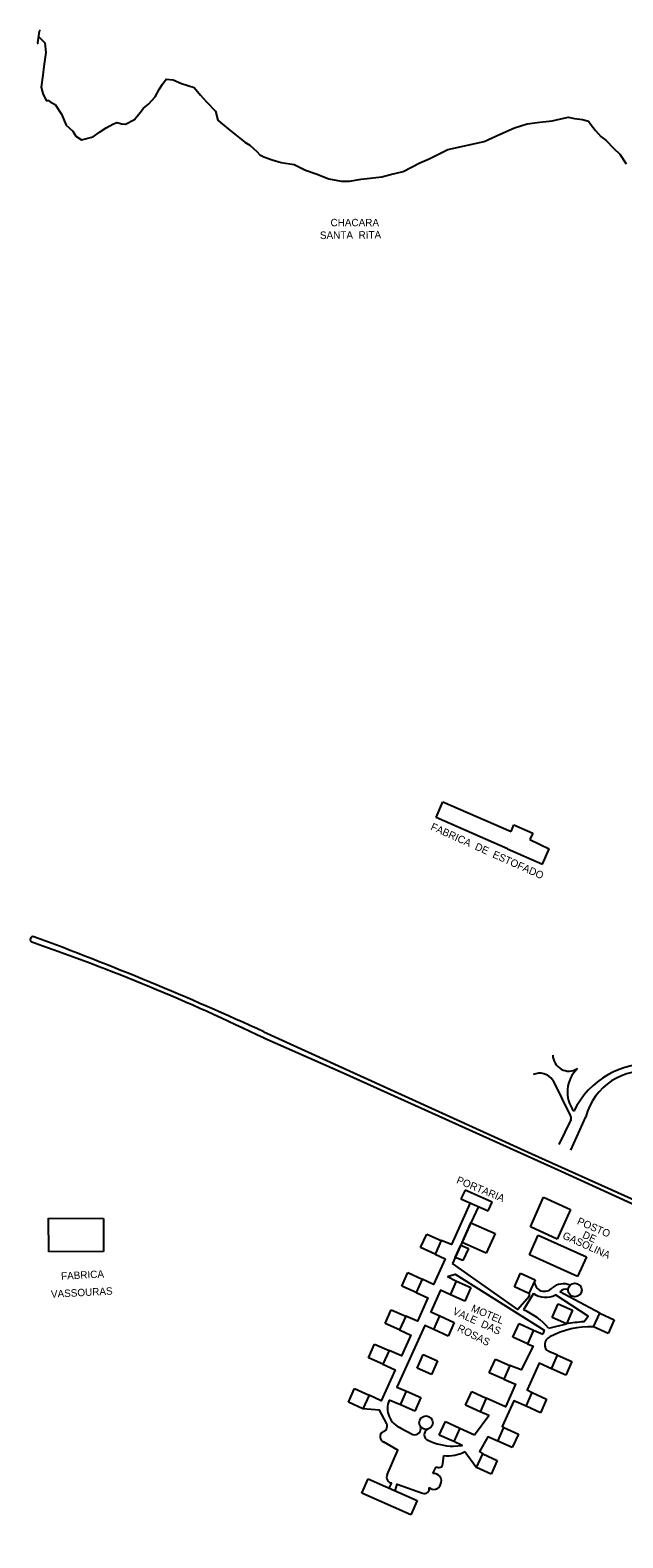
# Model space of a CAD drawing. Extents: x 325899 to 363134, y 7578590 to 7592502.
# Drawn here: x 344755 to 345075, y 7588130 to 7588943 of the extents above; entities that cross this region are included whole.
import ezdxf

# ---------------------------------------------------------------- set-up
doc = ezdxf.new("R2010")
doc.units = 0
for name, color, linetype in [('EDIFEXISTENT', 7, 'Continuous'), ('EDIFIDENTIF', 7, 'Continuous'), ('EDIFOBRAEXIS', 7, 'Continuous')]:
    doc.layers.add(name, color=color, linetype=linetype)

msp = doc.modelspace()

# ---------------------------------------------------------------- linework, layer by layer
at = {"layer": 'EDIFEXISTENT'}
for p, q in [((344760.13, 7588942.73), (344759.33, 7588936.48)), ((344760.74, 7588943.29), (344760.13, 7588942.73)), ((344759.33, 7588936.48), (344759.71, 7588935.87)), ((344974.25, 7588518.76), (344977.88, 7588527.11)), ((344977.88, 7588527.11), (345014.57, 7588511.18)), ((345012.71, 7588501.91), (344974.25, 7588518.76)), ((345014.57, 7588511.18), (345016.17, 7588514.84)), ((345016.17, 7588514.84), (345026.36, 7588510.27)), ((345026.36, 7588510.27), (345024.71, 7588506.83)), ((345012.71, 7588501.91), (345031.59, 7588493.67)), ((345024.71, 7588506.83), (345035.23, 7588501.91)), ((345031.59, 7588493.67), (345035.09, 7588501.91)), ((344989.92, 7588317.83), (344987.47, 7588313.21)), ((345004.36, 7588311.37), (344989.92, 7588317.83)), ((344987.47, 7588313.21), (345002.23, 7588306.6)), ((345002.23, 7588306.6), (345002.38, 7588306.94)), ((345002.38, 7588306.94), (345004.36, 7588311.37)), ((345025.03, 7588298.05), (345032.15, 7588313.96)), ((345032.15, 7588313.96), (345046.73, 7588307.44)), ((345046.73, 7588307.44), (345039.53, 7588291.36)), ((344765.39, 7588284.56), (344765.28, 7588302.65)), ((344765.28, 7588302.65), (344794.85, 7588302.61)), ((344794.85, 7588302.61), (344794.77, 7588284.68)), ((344988.19, 7588289.56), (344992.99, 7588300.28)), ((344992.99, 7588300.28), (345005.95, 7588294.48)), ((344965.84, 7588286.82), (344969.12, 7588294.17)), ((344969.12, 7588294.17), (344976.91, 7588290.68)), ((344976.91, 7588290.68), (344973.62, 7588283.34)), ((345005.95, 7588294.48), (345001.15, 7588283.76)), ((345024.46, 7588282.89), (345029.22, 7588293.52)), ((345039.53, 7588291.36), (345025.03, 7588298.05)), ((345029.22, 7588293.52), (345055.23, 7588281.88)), ((344794.77, 7588284.68), (344765.39, 7588284.56)), ((344973.62, 7588283.34), (344965.84, 7588286.82)), ((344984.52, 7588281.51), (344987.47, 7588288.12)), ((344987.47, 7588288.12), (344991.57, 7588286.29)), ((345001.15, 7588283.76), (344988.19, 7588289.56)), ((344991.57, 7588286.29), (344988.68, 7588279.85)), ((345050.39, 7588271.29), (345024.46, 7588282.89)), ((344988.68, 7588279.85), (344984.52, 7588281.51)), ((345055.23, 7588281.88), (345050.39, 7588271.29)), ((344955.66, 7588266.05), (344958.94, 7588273.4)), ((344963.44, 7588262.57), (344955.66, 7588266.05)), ((344958.94, 7588273.4), (344966.73, 7588269.91)), ((344966.73, 7588269.91), (344963.44, 7588262.57)), ((344981.87, 7588261.42), (344985.15, 7588268.77)), ((344985.15, 7588268.77), (344992.94, 7588265.28)), ((345016.45, 7588265.65), (345019.73, 7588273)), ((345019.73, 7588273), (345027.52, 7588269.51)), ((345027.52, 7588269.51), (345024.23, 7588262.17)), ((344989.65, 7588257.94), (344981.87, 7588261.42)), ((344992.94, 7588265.28), (344989.65, 7588257.94)), ((345024.23, 7588262.17), (345016.45, 7588265.65)), ((344946.72, 7588245.93), (344950, 7588253.28)), ((344950, 7588253.28), (344957.78, 7588249.79)), ((344957.78, 7588249.79), (344954.5, 7588242.45)), ((344972.92, 7588242.63), (344976.2, 7588249.97)), ((344976.2, 7588249.97), (344983.98, 7588246.49)), ((345036.69, 7588249.21), (345039.97, 7588256.55)), ((345039.97, 7588256.55), (345047.76, 7588253.07)), ((345047.76, 7588253.07), (345044.47, 7588245.72)), ((345059.14, 7588244.05), (345062.42, 7588251.4)), ((345062.42, 7588251.4), (345070.21, 7588247.91)), ((344954.5, 7588242.45), (344946.72, 7588245.93)), ((344980.7, 7588239.14), (344972.92, 7588242.63)), ((344983.98, 7588246.49), (344980.7, 7588239.14)), ((345015.64, 7588238.49), (345018.92, 7588245.83)), ((345018.92, 7588245.83), (345026.71, 7588242.35)), ((345026.71, 7588242.35), (345023.43, 7588235)), ((345044.47, 7588245.72), (345036.69, 7588249.21)), ((345066.92, 7588240.57), (345059.14, 7588244.05)), ((345070.21, 7588247.91), (345066.92, 7588240.57)), ((344937.73, 7588227.44), (344941.01, 7588234.79)), ((344941.01, 7588234.79), (344948.8, 7588231.3)), ((345023.43, 7588235), (345015.64, 7588238.49)), ((344945.52, 7588223.96), (344937.73, 7588227.44)), ((344948.8, 7588231.3), (344945.52, 7588223.96)), ((344963.95, 7588221.9), (344967.23, 7588229.24)), ((344967.23, 7588229.24), (344975.02, 7588225.76)), ((344975.02, 7588225.76), (344971.74, 7588218.41)), ((345002.85, 7588219.37), (345006.13, 7588226.72)), ((345006.13, 7588226.72), (345013.92, 7588223.23)), ((345036.37, 7588221.56), (345039.65, 7588228.9)), ((345039.65, 7588228.9), (345047.44, 7588225.42)), ((345047.44, 7588225.42), (345044.16, 7588218.08)), ((344971.74, 7588218.41), (344963.95, 7588221.9)), ((345010.63, 7588215.89), (345002.85, 7588219.37)), ((345013.92, 7588223.23), (345010.63, 7588215.89)), ((345044.16, 7588218.08), (345036.37, 7588221.56)), ((344926.97, 7588203.44), (344930.25, 7588210.78)), ((344930.25, 7588210.78), (344938.04, 7588207.3)), ((344954.93, 7588202.13), (344958.21, 7588209.48)), ((344958.21, 7588209.48), (344966, 7588205.99)), ((344990.11, 7588201.84), (344993.39, 7588209.18)), ((344993.39, 7588209.18), (345001.18, 7588205.7)), ((344934.75, 7588199.95), (344926.97, 7588203.44)), ((344938.04, 7588207.3), (344934.75, 7588199.95)), ((344962.72, 7588198.65), (344954.93, 7588202.13)), ((344966, 7588205.99), (344962.72, 7588198.65)), ((344997.9, 7588198.36), (344990.11, 7588201.84)), ((345001.18, 7588205.7), (344997.9, 7588198.36)), ((345022.7, 7588201.32), (345025.98, 7588208.66)), ((345030.48, 7588197.83), (345022.7, 7588201.32)), ((345025.98, 7588208.66), (345033.77, 7588205.18)), ((345033.77, 7588205.18), (345030.48, 7588197.83)), ((344975.91, 7588185.69), (344979.19, 7588193.03)), ((344979.19, 7588193.03), (344986.98, 7588189.55)), ((344983.7, 7588182.21), (344975.91, 7588185.69)), ((344986.98, 7588189.55), (344983.7, 7588182.21)), ((345007.46, 7588182.46), (345010.74, 7588189.8)), ((345010.74, 7588189.8), (345018.53, 7588186.32)), ((345018.53, 7588186.32), (345015.24, 7588178.98)), ((345015.24, 7588178.98), (345007.46, 7588182.46)), ((344996.04, 7588168.25), (344999.32, 7588175.59)), ((344999.32, 7588175.59), (345007.11, 7588172.11)), ((345007.11, 7588172.11), (345003.82, 7588164.76)), ((344934.2, 7588154.44), (344937.57, 7588162.18)), ((344937.57, 7588162.18), (344963.91, 7588150.39)), ((345003.82, 7588164.76), (344996.04, 7588168.25)), ((344960.49, 7588142.68), (344934.2, 7588154.44)), ((344963.91, 7588150.39), (344960.49, 7588142.68))]:
    msp.add_line(p, q, dxfattribs=at)
for centre in [(345049.04, 7588263.97), (344968.74, 7588192.42)]:
    msp.add_circle(centre, 3.67, dxfattribs=at)
at = {"layer": 'EDIFOBRAEXIS'}
for points in [[(344759.78, 7588939.86), (344763.18, 7588936.46), (344763.71, 7588931.32), (344762.76, 7588923.7), (344762.12, 7588919), (344761.29, 7588912.48), (344762.06, 7588909.14), (344763.99, 7588905.42), (344765.16, 7588905.33), (344766.05, 7588904.73), (344768.86, 7588903.19), (344772.15, 7588897.94), (344774.64, 7588891.98), (344778.32, 7588888.81), (344779.87, 7588886.16), (344782.95, 7588884.11), (344789.36, 7588885.77), (344792.78, 7588888.26), (344796.36, 7588890.62), (344799.95, 7588892.66), (344802.12, 7588893.41), (344804.79, 7588892.7), (344806.7, 7588892.52), (344811.57, 7588895.1), (344814.55, 7588898.93), (344816.46, 7588901.18), (344819.08, 7588903.36), (344822.7, 7588907.35), (344825.02, 7588911.7), (344826.62, 7588914.2), (344828.72, 7588916.86), (344832.33, 7588916.54), (344836.89, 7588914.6), (344843.78, 7588912.35), (344847.22, 7588908.17), (344850.42, 7588904.68), (344855.18, 7588899.65), (344856.52, 7588894.79), (344857.98, 7588893.43), (344862.96, 7588889.44), (344871.08, 7588882.95), (344873.78, 7588881.35), (344877.54, 7588877.83), (344879.17, 7588876.03), (344881.39, 7588874.99)], [(344881.39, 7588874.99), (344885.74, 7588873.38), (344890.57, 7588871.97), (344897.63, 7588870.87), (344903.68, 7588867.8), (344909.49, 7588865.79), (344916.32, 7588863.04), (344923.08, 7588861.83), (344927.48, 7588861.78), (344933.84, 7588862.91), (344944.85, 7588864.12), (344949.53, 7588865.42), (344956.44, 7588867.1), (344965.34, 7588871.68), (344970.43, 7588873.98), (344980.59, 7588878.88), (345000.17, 7588883.17), (345008.69, 7588887.13), (345016.51, 7588890.67), (345023.21, 7588892.82), (345030.03, 7588893.6), (345036.8, 7588894.38), (345045.31, 7588896.29), (345048.86, 7588895.64), (345053.11, 7588895.03), (345056.38, 7588894.17), (345057.66, 7588892.49), (345060.2, 7588889.25), (345062.96, 7588886.02), (345065.69, 7588883.93), (345070.09, 7588879.54), (345073.24, 7588876.36), (345076.64, 7588871.21)], [(344881.39, 7588403.14), (345025.72, 7588337.48), (345293.6, 7588217.05), (345463.58, 7588141.91), (345483.86, 7588132.84)], [(345482.39, 7588130.34), (345434.87, 7588151.92), (345174.01, 7588267.28), (345041.67, 7588327.94), (344924.14, 7588380.88), (344881.39, 7588399.73)], [(345037.11, 7588377.13), (345046.54, 7588358.13)], [(345046.77, 7588355.76), (345040.31, 7588342.38)], [(345046.78, 7588339.43), (345054.89, 7588357.44)], [(344992.61, 7588310.91), (344982.47, 7588288.49), (344976.9, 7588290.63)], [(344996.97, 7588308.95), (344992.99, 7588300.28), (344987.47, 7588288.12), (344984.52, 7588281.51), (344983.07, 7588278.32)], [(344973.62, 7588283.34), (344979.08, 7588280.87), (344972.82, 7588267.03), (344966.73, 7588269.91)], [(345024.38, 7588260.52), (345018.29, 7588253.51), (344983.07, 7588278.32)], [(344980.29, 7588271.24), (344984.43, 7588272.58), (345032.42, 7588242.27), (345031.71, 7588240.09)], [(344980.29, 7588271.24), (344985.15, 7588268.77)], [(344963.44, 7588262.57), (344969.75, 7588259.72), (344964.1, 7588247.22), (344957.78, 7588249.79)], [(344981.87, 7588261.42), (344976.49, 7588263.86), (344971.26, 7588252.28), (344976.2, 7588249.97)], [(345026.73, 7588262.02), (345021.34, 7588253.24)], [(345053.84, 7588246.86), (345056.17, 7588249.81), (345038.55, 7588261.32)], [(345062.42, 7588251.4), (345040.85, 7588263.02)], [(344954.5, 7588242.45), (344960.59, 7588239.7), (344955.48, 7588228.41), (344948.8, 7588231.3)], [(344972.92, 7588242.63), (344968.1, 7588244.8), (344953.05, 7588211.53), (344958.21, 7588209.48)], [(345026.71, 7588242.35), (345031.71, 7588240.09)], [(345034.88, 7588243.47), (345044.47, 7588245.72)], [(345023.43, 7588235), (345026.61, 7588233.64), (345020.04, 7588220.9), (345013.92, 7588223.23)], [(345039.65, 7588228.9), (345034.88, 7588230.74)], [(344945.52, 7588223.96), (344952.05, 7588221.01), (344944.49, 7588204.3), (344938.04, 7588207.3)], [(345036.37, 7588221.56), (345029.83, 7588224.52), (345023.32, 7588210.12), (345025.98, 7588208.66)], [(345010.63, 7588215.89), (345017.05, 7588213.13), (345011.67, 7588200.99), (345001.18, 7588205.7)], [(344954.93, 7588202.13), (344948.87, 7588204.58)], [(345022.7, 7588201.32), (345016.1, 7588204.3), (345009.83, 7588190.44), (345010.74, 7588189.8)], [(344947.67, 7588191.73), (344943.73, 7588199.23), (344934.75, 7588199.95)], [(344994.89, 7588185.97), (345002.61, 7588196.22), (344997.9, 7588198.36)], [(344955.23, 7588189.49), (344961.7, 7588186.04)], [(344986.98, 7588189.55), (344994.89, 7588185.97)], [(345007.46, 7588182.46), (345002.11, 7588184.87), (344997.57, 7588176.84), (344999.32, 7588175.59)], [(344947.83, 7588164.37), (344953.56, 7588177.64), (344945.81, 7588182.09)], [(344983.49, 7588179.7), (344988.2, 7588180.14), (344983.7, 7588182.21)], [(344989.71, 7588176.82), (344996.04, 7588168.25)], [(344972.37, 7588164.99), (344974.26, 7588168.7)], [(344977.86, 7588170.16), (344978.38, 7588174.78)], [(344948.95, 7588157.09), (344950.37, 7588159.92)], [(344952.13, 7588155.66), (344953.28, 7588159.33), (344966.82, 7588154.43)]]:
    msp.add_lwpolyline(points, dxfattribs=at)
for centre, radius, start, end in [((344756.92, 7588452.93), 1.61, 75.94172, 243.80818), ((344130.95, 7586765.26), 1801.62, 65.38395, 69.65567), ((344392.85, 7587395.45), 1116.8, 64.0587, 71.01282), ((345045.8, 7588390.71), 8.69, 180.27509, 302.30512), ((345029.98, 7588372.18), 8.68, 34.75523, 113.67323), ((345062.12, 7588370.8), 17.15, 132.88935, 217.4738), ((345089.22, 7588340.85), 45.15, 85.19222, 154.39965), ((345086.79, 7588349.01), 32.99, 80.82026, 165.19473), ((345044.74, 7588356.76), 2.26, 333.69126, 37.25991), ((345032.59, 7588268.67), 5.4, 178.63712, 320.39743), ((345043, 7588256.82), 10.47, 70.15691, 126.62408), ((345023.11, 7588261.24), 1.46, 330.52769, 39.8316), ((345033.25, 7588271.96), 11.88, 236.73355, 296.49412), ((345044.02, 7588259.89), 4.46, 72.26869, 135.26747), ((345006.62, 7588218.58), 37.65, 41.37157, 66.98517), ((345056.87, 7588199.42), 44.69, 87.08817, 118.58463), ((345062.37, 7588137.55), 109.64, 94.46642, 99.39639), ((345037.21, 7588234.55), 4.46, 112.70461, 238.48985), ((344959.42, 7588200.14), 11.44, 157.1934, 248.52014), ((344946.95, 7588184.89), 3.02, 124.29193, 247.81312), ((344944.49, 7588190.66), 3.36, 283.07196, 18.59959), ((344962.58, 7588189.28), 3.36, 254.83847, 16.56729), ((344970.96, 7588185.96), 3.21, 115.69963, 249.1676), ((344984.21, 7588212.95), 33.27, 244.35417, 268.75481), ((344980.85, 7588193.49), 18.88, 262.47339, 297.98568), ((344975.66, 7588170.43), 2.22, 231.00939, 353.15385), ((344950.59, 7588162.99), 3.08, 153.40809, 265.92966), ((344973.07, 7588161.03), 4.02, 331.7004, 100.06905), ((344967.84, 7588156.85), 2.63, 247.20558, 15.17875), ((344973.03, 7588160.17), 3.73, 224.8152, 343.71023)]:
    msp.add_arc(centre, radius, start, end, dxfattribs=at)

# ---------------------------------------------------------------- texts
at = {"layer": 'EDIFIDENTIF'}
for s, rotation, p in [('SANTA  RITA', 0.49358, (344911.56, 7588830.71)), ('FABRICA  DE  ESTOFADO', 335.8582, (344970.87, 7588512.34)), ('PORTARIA', 337.57571, (344984.81, 7588321.75)), ('POSTO', 336.47209, (345049.85, 7588299.66)), ('GASOLINA', 335.69916, (345042, 7588291.92)), ('DE', 335.83508, (345052.7, 7588292.31)), ('FABRICA', 3.07246, (344772.06, 7588269.46)), ('VASSOURAS', 3.07246, (344766.61, 7588259.76)), ('VALE  DAS', 335.64958, (344982.78, 7588251.08)), ('MOTEL', 336.98475, (344992.73, 7588252.65)), ('ROSAS', 333.2288, (344985.24, 7588242.09))]:
    msp.add_text(s, height=4, rotation=rotation, dxfattribs=at).set_placement(p)
msp.add_text('CHACARA', height=4, dxfattribs=at).set_placement((344917.26, 7588837.54))

doc.saveas('drawing.dxf')
